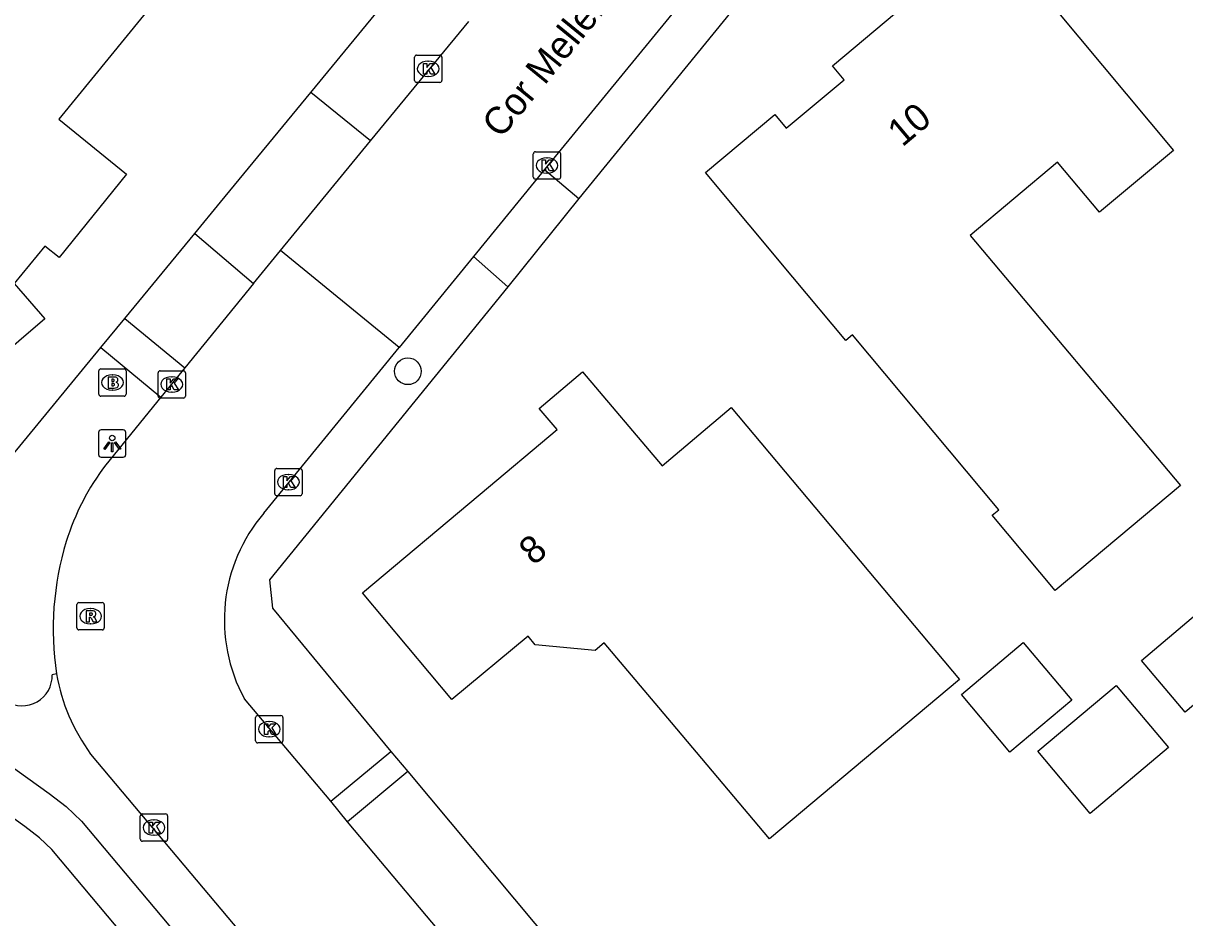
# Model space of a CAD drawing. Extents: x 157321 to 158827, y 386650 to 388532.
# Drawn here: x 157823.68 to 157866.23, y 387256.75 to 387289.52 of the extents above; entities that cross this region are included whole.
import ezdxf

# ---------------------------------------------------------------- set-up
doc = ezdxf.new("R2010")
doc.units = 0
for name, color, linetype in [('IMGEO_Boom', 7, 'Continuous'), ('IMGEO_Brandkraan', 7, 'Continuous'), ('IMGEO_Groenvoorziening', 7, 'Continuous'), ('IMGEO_Kolk', 7, 'Continuous'), ('IMGEO_Lichtpunt', 7, 'Continuous'), ('IMGEO_Openbare_ruimte_label', 7, 'Continuous'), ('IMGEO_Pand', 7, 'Continuous'), ('IMGEO_Pand_nummerreeks', 7, 'Continuous'), ('IMGEO_Rijbaan_lokaal_gesloten', 7, 'Continuous'), ('IMGEO_Rijbaan_lokaal_open', 7, 'Continuous'), ('IMGEO_Rioolput', 7, 'Continuous'), ('IMGEO_Voetpad_halfverhard', 7, 'Continuous'), ('IMGEO_Voetpad_open', 7, 'Continuous')]:
    doc.layers.add(name, color=color, linetype=linetype)

msp = doc.modelspace()

# ---------------------------------------------------------------- linework, layer by layer
at = {"layer": 'IMGEO_Boom'}
msp.add_circle((157837.77, 387276.77), 0.489, dxfattribs=at)
at = {"layer": 'IMGEO_Brandkraan'}
for p, q in [((157826.448, 387275.931), (157826.448, 387276.783)), ((157826.523, 387276.857), (157827.375, 387276.857)), ((157827.449, 387276.783), (157827.449, 387275.931)), ((157826.936, 387276.637), (157826.961, 387276.637)), ((157827.375, 387275.857), (157826.523, 387275.857)), ((157826.959, 387276.077), (157826.934, 387276.077))]:
    msp.add_line(p, q, dxfattribs=at)
for points in [[(157826.448, 387275.931), (157826.448, 387276.783)], [(157826.523, 387276.857), (157827.375, 387276.857)], [(157827.449, 387276.783), (157827.449, 387275.931)], [(157826.796, 387276.557), (157826.796, 387276.157), (157827.009, 387276.157)], [(157827.027, 387276.557), (157826.796, 387276.557)], [(157826.975, 387276.476), (157826.921, 387276.476), (157826.921, 387276.4)], [(157826.921, 387276.4), (157826.974, 387276.4)], [(157826.983, 387276.324), (157826.921, 387276.324), (157826.921, 387276.243)], [(157826.921, 387276.243), (157826.983, 387276.243)], [(157827.375, 387275.857), (157826.523, 387275.857)]]:
    msp.add_lwpolyline(points, dxfattribs=at)
for centre, radius, start, end in [((157826.525, 387276.781), 0.0765, 91.552, 178.448), ((157826.525, 387276.781), 0.0765, 91.552, 178.448), ((157827.373, 387276.781), 0.0765, 1.552, 88.448), ((157827.373, 387276.781), 0.0765, 1.552, 88.448), ((157826.976, 387276.438), 0.0379, 267.8285, 90.9355), ((157826.984, 387276.283), 0.0404, 269.8759, 90.5077), ((157827.031, 387276.412), 0.145, 59.4692, 91.5367), ((157827.056, 387276.459), 0.0922, 285.5137, 58.1501), ((157827.061, 387276.267), 0.105, 301.3115, 78.989), ((157826.525, 387275.933), 0.0765, 181.552, 268.448), ((157826.525, 387275.933), 0.0765, 181.552, 268.448), ((157827.015, 387276.408), 0.251, 268.6676, 293.5347), ((157827.373, 387275.933), 0.0765, 271.552, 358.448), ((157827.373, 387275.933), 0.0765, 271.552, 358.448)]:
    msp.add_arc(centre, radius, start, end, dxfattribs=at)
for centre, major_axis, ratio, start_param, end_param in [((157826.935, 387276.357), (-0.387, 0.002), 0.722429, 4.712389, 7.853982), ((157826.96, 387276.357), (-0.39, 0.002), 0.717154, 1.570796, 4.712389)]:
    msp.add_ellipse(centre, major_axis=major_axis, ratio=ratio, start_param=start_param, end_param=end_param, dxfattribs=at)
at = {"layer": 'IMGEO_Groenvoorziening'}
for points in [[(157855.249, 387296.878), (157844.036, 387283.095)], [(157834.21, 387286.987), (157837.84, 387291.405)], [(157804.158, 387289.284), (157809.546, 387282.898), (157812.724, 387279.131), (157813.091, 387278.692), (157820.291, 387270.074), (157826.518, 387277.636)], [(157827.401, 387278.709), (157829.961, 387281.818)], [(157841.434, 387279.859), (157832.697, 387269.133), (157832.809, 387268.088), (157837.144, 387262.839)], [(157830.117, 387244.907), (157833.976, 387248.233), (157824.727, 387259.256), (157824.276, 387259.681), (157823.733, 387260.096), (157811.84, 387268.643), (157825.49, 387250.915), (157830.117, 387244.907)], [(157837.774, 387262.109), (157847.884, 387250), (157860.639, 387234.724), (157864.481, 387234.155), (157870.893, 387238.359)]]:
    msp.add_lwpolyline(points, dxfattribs=at)
at = {"layer": 'IMGEO_Kolk'}
for p, q in [((157838.016, 387287.426), (157838.016, 387288.278)), ((157838.091, 387288.352), (157838.943, 387288.352)), ((157839.017, 387288.278), (157839.017, 387287.426)), ((157838.504, 387288.132), (157838.529, 387288.132)), ((157838.943, 387287.352), (157838.091, 387287.352)), ((157838.527, 387287.572), (157838.502, 387287.572)), ((157842.441, 387284.811), (157843.293, 387284.811)), ((157842.366, 387283.885), (157842.366, 387284.737)), ((157842.854, 387284.591), (157842.879, 387284.591)), ((157843.367, 387284.737), (157843.367, 387283.885)), ((157842.877, 387284.031), (157842.852, 387284.031)), ((157843.293, 387283.811), (157842.441, 387283.811)), ((157828.62, 387275.864), (157828.62, 387276.716)), ((157828.695, 387276.79), (157829.547, 387276.79)), ((157829.621, 387276.716), (157829.621, 387275.864)), ((157829.108, 387276.57), (157829.133, 387276.57)), ((157829.131, 387276.01), (157829.106, 387276.01)), ((157829.547, 387275.79), (157828.695, 387275.79)), ((157832.893, 387272.286), (157832.893, 387273.138)), ((157832.968, 387273.212), (157833.82, 387273.212)), ((157833.381, 387272.992), (157833.406, 387272.992)), ((157833.894, 387273.138), (157833.894, 387272.286)), ((157833.404, 387272.432), (157833.379, 387272.432)), ((157833.82, 387272.212), (157832.968, 387272.212)), ((157832.193, 387263.232), (157832.193, 387264.084)), ((157832.268, 387264.158), (157833.12, 387264.158)), ((157832.681, 387263.938), (157832.706, 387263.938)), ((157833.194, 387264.084), (157833.194, 387263.232)), ((157833.12, 387263.158), (157832.268, 387263.158)), ((157832.704, 387263.378), (157832.679, 387263.378)), ((157828.044, 387260.552), (157828.896, 387260.552)), ((157827.969, 387259.626), (157827.969, 387260.478)), ((157828.457, 387260.332), (157828.482, 387260.332)), ((157828.97, 387260.478), (157828.97, 387259.626)), ((157828.48, 387259.772), (157828.455, 387259.772)), ((157828.896, 387259.552), (157828.044, 387259.552))]:
    msp.add_line(p, q, dxfattribs=at)
for points in [[(157838.016, 387287.426), (157838.016, 387288.278)], [(157838.091, 387288.352), (157838.943, 387288.352)], [(157839.017, 387288.278), (157839.017, 387287.426)], [(157838.337, 387288.052), (157838.46, 387288.052), (157838.46, 387287.901), (157838.59, 387288.052), (157838.754, 387288.052), (157838.608, 387287.901), (157838.761, 387287.652), (157838.609, 387287.652), (157838.524, 387287.816), (157838.46, 387287.749), (157838.46, 387287.652), (157838.337, 387287.652), (157838.337, 387288.052)], [(157838.943, 387287.352), (157838.091, 387287.352)], [(157842.441, 387284.811), (157843.293, 387284.811)], [(157842.366, 387283.885), (157842.366, 387284.737)], [(157842.687, 387284.511), (157842.81, 387284.511), (157842.81, 387284.36), (157842.94, 387284.511), (157843.104, 387284.511), (157842.958, 387284.36), (157843.111, 387284.111), (157842.959, 387284.111), (157842.874, 387284.275), (157842.81, 387284.208), (157842.81, 387284.111), (157842.687, 387284.111), (157842.687, 387284.511)], [(157843.367, 387284.737), (157843.367, 387283.885)], [(157843.293, 387283.811), (157842.441, 387283.811)], [(157828.62, 387275.864), (157828.62, 387276.716)], [(157828.695, 387276.79), (157829.547, 387276.79)], [(157829.621, 387276.716), (157829.621, 387275.864)], [(157828.941, 387276.49), (157829.064, 387276.49), (157829.064, 387276.339), (157829.194, 387276.49), (157829.358, 387276.49), (157829.212, 387276.339), (157829.365, 387276.09), (157829.213, 387276.09), (157829.128, 387276.254), (157829.064, 387276.187), (157829.064, 387276.09), (157828.941, 387276.09), (157828.941, 387276.49)], [(157829.547, 387275.79), (157828.695, 387275.79)], [(157832.893, 387272.286), (157832.893, 387273.138)], [(157832.968, 387273.212), (157833.82, 387273.212)], [(157833.214, 387272.912), (157833.337, 387272.912), (157833.337, 387272.761), (157833.467, 387272.912), (157833.631, 387272.912), (157833.485, 387272.761), (157833.638, 387272.512), (157833.486, 387272.512), (157833.401, 387272.676), (157833.337, 387272.609), (157833.337, 387272.512), (157833.214, 387272.512), (157833.214, 387272.912)], [(157833.894, 387273.138), (157833.894, 387272.286)], [(157833.82, 387272.212), (157832.968, 387272.212)], [(157832.193, 387263.232), (157832.193, 387264.084)], [(157832.268, 387264.158), (157833.12, 387264.158)], [(157833.194, 387264.084), (157833.194, 387263.232)], [(157832.514, 387263.858), (157832.637, 387263.858), (157832.637, 387263.707), (157832.767, 387263.858), (157832.931, 387263.858), (157832.785, 387263.707), (157832.938, 387263.458), (157832.786, 387263.458), (157832.701, 387263.622), (157832.637, 387263.555), (157832.637, 387263.458), (157832.514, 387263.458), (157832.514, 387263.858)], [(157833.12, 387263.158), (157832.268, 387263.158)], [(157828.044, 387260.552), (157828.896, 387260.552)], [(157827.969, 387259.626), (157827.969, 387260.478)], [(157828.29, 387260.252), (157828.413, 387260.252), (157828.413, 387260.101), (157828.543, 387260.252), (157828.707, 387260.252), (157828.561, 387260.101), (157828.714, 387259.852), (157828.562, 387259.852), (157828.477, 387260.016), (157828.413, 387259.949), (157828.413, 387259.852), (157828.29, 387259.852), (157828.29, 387260.252)], [(157828.97, 387260.478), (157828.97, 387259.626)], [(157828.896, 387259.552), (157828.044, 387259.552)]]:
    msp.add_lwpolyline(points, dxfattribs=at)
for centre, start, end in [((157838.093, 387288.276), 91.552, 178.448), ((157838.093, 387288.276), 91.552, 178.448), ((157838.941, 387288.276), 1.552, 88.448), ((157838.941, 387288.276), 1.552, 88.448), ((157838.093, 387287.428), 181.552, 268.448), ((157838.093, 387287.428), 181.552, 268.448), ((157838.941, 387287.428), 271.552, 358.448), ((157838.941, 387287.428), 271.552, 358.448), ((157842.443, 387284.735), 91.552, 178.448), ((157842.443, 387284.735), 91.552, 178.448), ((157843.291, 387284.735), 1.552, 88.448), ((157843.291, 387284.735), 1.552, 88.448), ((157842.443, 387283.887), 181.552, 268.448), ((157842.443, 387283.887), 181.552, 268.448), ((157843.291, 387283.887), 271.552, 358.448), ((157843.291, 387283.887), 271.552, 358.448), ((157828.697, 387276.714), 91.552, 178.448), ((157828.697, 387276.714), 91.552, 178.448), ((157829.545, 387276.714), 1.552, 88.448), ((157829.545, 387276.714), 1.552, 88.448), ((157828.697, 387275.866), 181.552, 268.448), ((157828.697, 387275.866), 181.552, 268.448), ((157829.545, 387275.866), 271.552, 358.448), ((157829.545, 387275.866), 271.552, 358.448), ((157832.97, 387273.136), 91.552, 178.448), ((157832.97, 387273.136), 91.552, 178.448), ((157833.818, 387273.136), 1.552, 88.448), ((157833.818, 387273.136), 1.552, 88.448), ((157832.97, 387272.288), 181.552, 268.448), ((157832.97, 387272.288), 181.552, 268.448), ((157833.818, 387272.288), 271.552, 358.448), ((157833.818, 387272.288), 271.552, 358.448), ((157832.27, 387264.082), 91.552, 178.448), ((157832.27, 387264.082), 91.552, 178.448), ((157833.118, 387264.082), 1.552, 88.448), ((157833.118, 387264.082), 1.552, 88.448), ((157832.27, 387263.234), 181.552, 268.448), ((157832.27, 387263.234), 181.552, 268.448), ((157833.118, 387263.234), 271.552, 358.448), ((157833.118, 387263.234), 271.552, 358.448), ((157828.046, 387260.476), 91.552, 178.448), ((157828.046, 387260.476), 91.552, 178.448), ((157828.894, 387260.476), 1.552, 88.448), ((157828.894, 387260.476), 1.552, 88.448), ((157828.046, 387259.628), 181.552, 268.448), ((157828.046, 387259.628), 181.552, 268.448), ((157828.894, 387259.628), 271.552, 358.448), ((157828.894, 387259.628), 271.552, 358.448)]:
    msp.add_arc(centre, 0.0765, start, end, dxfattribs=at)
for centre, major_axis, ratio, start_param, end_param in [((157838.503, 387287.852), (-0.387, 0.002), 0.722429, 4.712389, 7.853982), ((157838.528, 387287.852), (-0.39, 0.002), 0.717154, 1.570796, 4.712389), ((157842.853, 387284.311), (-0.387, 0.002), 0.722429, 4.712389, 7.853982), ((157842.878, 387284.311), (-0.39, 0.002), 0.717154, 1.570796, 4.712389), ((157829.107, 387276.29), (-0.387, 0.002), 0.722429, 4.712389, 7.853982), ((157829.132, 387276.29), (-0.39, 0.002), 0.717154, 1.570796, 4.712389), ((157833.38, 387272.712), (-0.387, 0.002), 0.722429, 4.712389, 7.853982), ((157833.405, 387272.712), (-0.39, 0.002), 0.717154, 1.570796, 4.712389), ((157832.68, 387263.658), (-0.387, 0.002), 0.722429, 4.712389, 7.853982), ((157832.705, 387263.658), (-0.39, 0.002), 0.717154, 1.570796, 4.712389), ((157828.456, 387260.052), (-0.387, 0.002), 0.722429, 4.712389, 7.853982), ((157828.481, 387260.052), (-0.39, 0.002), 0.717154, 1.570796, 4.712389)]:
    msp.add_ellipse(centre, major_axis=major_axis, ratio=ratio, start_param=start_param, end_param=end_param, dxfattribs=at)
at = {"layer": 'IMGEO_Lichtpunt'}
for p, q in [((157827.342, 387274.622), (157826.534, 387274.622)), ((157827.342, 387274.622), (157826.534, 387274.622)), ((157826.44, 387274.527), (157826.44, 387273.72)), ((157826.44, 387274.527), (157826.44, 387273.72)), ((157827.436, 387273.72), (157827.436, 387274.527)), ((157827.436, 387273.72), (157827.436, 387274.527)), ((157826.534, 387273.626), (157827.342, 387273.626)), ((157826.534, 387273.626), (157827.342, 387273.626))]:
    msp.add_line(p, q, dxfattribs=at)
for points in [[(157826.814, 387274.191), (157826.853, 387274.163), (157826.665, 387273.901), (157826.627, 387273.928), (157826.814, 387274.191)], [(157826.916, 387274.143), (157826.963, 387274.143), (157826.963, 387273.821), (157826.916, 387273.821), (157826.916, 387274.143)], [(157827.026, 387274.163), (157827.064, 387274.19), (157827.251, 387273.928), (157827.212, 387273.9), (157827.026, 387274.163)]]:
    msp.add_lwpolyline(points, dxfattribs=at)
msp.add_circle((157826.939, 387274.325), 0.0994, dxfattribs=at)
for centre, start, end in [((157826.534, 387274.527), 90, 180), ((157826.534, 387274.527), 90, 180), ((157827.342, 387274.527), 0, 90), ((157827.342, 387274.527), 0, 90), ((157826.534, 387273.72), 180, 270), ((157826.534, 387273.72), 180, 270), ((157827.342, 387273.72), 270, 0), ((157827.342, 387273.72), 270, 360)]:
    msp.add_arc(centre, 0.0946, start, end, dxfattribs=at)
at = {"layer": 'IMGEO_Pand'}
for points in [[(157827.46, 387283.987), (157824.998, 387280.937), (157824.465, 387281.355), (157823.349, 387279.981), (157824.471, 387278.691), (157819.694, 387274.604), (157814.913, 387280.257), (157813.622, 387281.784), (157818.182, 387285.699), (157815.381, 387288.961), (157813.392, 387291.277), (157815.457, 387293.812), (157816.466, 387292.99), (157820.747, 387298.246), (157829.283, 387291.284), (157824.983, 387286.004), (157827.46, 387283.987)], [(157858.366, 387281.748), (157866.078, 387272.58), (157861.484, 387268.735), (157859.175, 387271.494), (157859.42, 387271.699), (157854.062, 387278.103), (157853.816, 387277.898), (157851.878, 387280.213), (157848.669, 387284.048), (157851.21, 387286.183), (157851.634, 387285.678), (157853.747, 387287.453), (157853.323, 387287.958), (157859.149, 387292.854), (157862.349, 387289.012), (157865.812, 387284.853), (157863.107, 387282.601), (157861.563, 387284.436), (157858.366, 387281.748)], [(157857.979, 387265.482), (157851.022, 387259.637), (157847.422, 387263.906), (157844.963, 387266.822), (157844.635, 387266.545), (157842.436, 387266.745), (157842.173, 387267.062), (157839.382, 387264.742), (157836.113, 387268.651), (157840.414, 387272.266), (157843.233, 387274.635), (157842.583, 387275.408), (157844.173, 387276.756), (157847.08, 387273.312), (157849.608, 387275.446), (157857.979, 387265.482)], [(157868.223, 387265.946), (157866.245, 387264.281), (157864.648, 387266.178), (157866.626, 387267.843)], [(157862.094, 387264.72), (157859.825, 387262.814), (157858.045, 387264.933), (157860.314, 387266.839), (157862.094, 387264.72)], [(157865.633, 387262.982), (157862.761, 387260.57), (157860.847, 387262.849), (157863.719, 387265.261), (157865.633, 387262.982)]]:
    msp.add_lwpolyline(points, dxfattribs=at)
at = {"layer": 'IMGEO_Rijbaan_lokaal_gesloten'}
for points in [[(157854.003, 387297.87), (157842.777, 387284.159)], [(157836.403, 387285.21), (157839.998, 387289.588)], [(157833.104, 387281.193), (157836.403, 387285.21)], [(157842.777, 387284.159), (157840.17, 387280.975)], [(157832.12, 387279.985), (157833.104, 387281.193)], [(157837.45, 387277.644), (157833.104, 387281.193)], [(157840.17, 387280.975), (157837.45, 387277.644)], [(157832.12, 387279.985), (157829.602, 387276.894)], [(157832.494, 387271.574), (157837.45, 387277.644)], [(157829.602, 387276.894), (157828.725, 387275.819)], [(157828.725, 387275.819), (157826.709, 387273.343)], [(157834.952, 387261.019), (157831.781, 387264.766)], [(157826.149, 387262.747), (157836.85, 387250), (157837.469, 387249.263)], [(157835.559, 387260.263), (157834.952, 387261.019)], [(157858.359, 387233.111), (157844.177, 387250), (157835.559, 387260.263)]]:
    msp.add_lwpolyline(points, dxfattribs=at)
for centre, radius, start, end in [((157833.816, 387267.892), 8.957, 142.514, 162.8661), ((157837.087, 387267.652), 6.04, 139.5042, 208.5383), ((157835.679, 387267.331), 10.902, 162.9319, 188.6902), ((157831.808, 387266.883), 7.01, 189.8498, 216.1606)]:
    msp.add_arc(centre, radius, start, end, dxfattribs=at)
at = {"layer": 'IMGEO_Rijbaan_lokaal_open'}
for points in [[(157829.961, 387281.818), (157830.909, 387282.97), (157834.21, 387286.987)], [(157836.403, 387285.21), (157834.21, 387286.987)], [(157829.961, 387281.818), (157832.12, 387279.985)]]:
    msp.add_lwpolyline(points, dxfattribs=at)
at = {"layer": 'IMGEO_Rioolput'}
for p, q in [((157825.647, 387267.369), (157825.647, 387268.221)), ((157825.722, 387268.295), (157826.574, 387268.295)), ((157826.648, 387268.221), (157826.648, 387267.369)), ((157826.135, 387268.075), (157826.16, 387268.075)), ((157826.158, 387267.515), (157826.133, 387267.515)), ((157826.574, 387267.295), (157825.722, 387267.295))]:
    msp.add_line(p, q, dxfattribs=at)
for points in [[(157825.647, 387267.369), (157825.647, 387268.221)], [(157825.722, 387268.295), (157826.574, 387268.295)], [(157826.648, 387268.221), (157826.648, 387267.369)], [(157826.236, 387267.993), (157825.984, 387267.995), (157825.984, 387267.595)], [(157825.984, 387267.595), (157826.108, 387267.595), (157826.108, 387267.757), (157826.119, 387267.757)], [(157826.162, 387267.914), (157826.108, 387267.914), (157826.108, 387267.833)], [(157826.108, 387267.833), (157826.16, 387267.833)], [(157826.166, 387267.728), (157826.237, 387267.595), (157826.377, 387267.595), (157826.312, 387267.721)], [(157826.574, 387267.295), (157825.722, 387267.295)]]:
    msp.add_lwpolyline(points, dxfattribs=at)
for centre, radius, start, end in [((157825.724, 387268.219), 0.0765, 91.552, 178.448), ((157825.724, 387268.219), 0.0765, 91.552, 178.448), ((157826.572, 387268.219), 0.0765, 1.552, 88.448), ((157826.572, 387268.219), 0.0765, 1.552, 88.448), ((157826.118, 387267.704), 0.0533, 26.0293, 88.6989), ((157826.144, 387268.022), 0.19, 274.7715, 282.9687), ((157826.168, 387267.818), 0.0964, 77.0061, 93.1865), ((157826.182, 387267.875), 0.0378, 276.6634, 79.6772), ((157826.235, 387267.883), 0.109, 350.3612, 89.416), ((157826.233, 387267.883), 0.112, 277.5842, 350.9817), ((157826.217, 387267.668), 0.108, 29.5134, 73.7905), ((157825.724, 387267.371), 0.0765, 181.552, 268.448), ((157825.724, 387267.371), 0.0765, 181.552, 268.448), ((157826.572, 387267.371), 0.0765, 271.552, 358.448), ((157826.572, 387267.371), 0.0765, 271.552, 358.448)]:
    msp.add_arc(centre, radius, start, end, dxfattribs=at)
for centre, major_axis, ratio, start_param, end_param in [((157826.134, 387267.795), (-0.387, 0.002), 0.722429, 4.712389, 7.853982), ((157826.159, 387267.795), (-0.39, 0.002), 0.717154, 1.570796, 4.712389)]:
    msp.add_ellipse(centre, major_axis=major_axis, ratio=ratio, start_param=start_param, end_param=end_param, dxfattribs=at)
at = {"layer": 'IMGEO_Voetpad_halfverhard'}
for points in [[(157804.78, 387275.562), (157824.627, 387261.301), (157825.249, 387260.825), (157825.82, 387260.287), (157834.451, 387250), (157836.076, 387248.063)], [(157824.902, 387265.684), (157824.739, 387265.652)]]:
    msp.add_lwpolyline(points, dxfattribs=at)
msp.add_arc((157823.644, 387265.613), 1.096, 237.3151, 2.0209, dxfattribs=at)
at = {"layer": 'IMGEO_Voetpad_open'}
for points in [[(157842.777, 387284.159), (157844.036, 387283.095)], [(157844.036, 387283.095), (157841.434, 387279.859)], [(157841.434, 387279.859), (157840.17, 387280.975)], [(157826.518, 387277.636), (157827.401, 387278.709)], [(157827.401, 387278.709), (157829.602, 387276.894)], [(157826.518, 387277.636), (157828.725, 387275.819)], [(157834.952, 387261.019), (157837.144, 387262.839)], [(157837.144, 387262.839), (157837.774, 387262.109)], [(157837.774, 387262.109), (157835.559, 387260.263)]]:
    msp.add_lwpolyline(points, dxfattribs=at)

# ---------------------------------------------------------------- texts
at = {"layer": 'IMGEO_Openbare_ruimte_label'}
msp.add_text('Cor Mellemalaan', height=1, rotation=50.8033, dxfattribs=at).set_placement((157841.182, 387285.265))
at = {"layer": 'IMGEO_Pand_nummerreeks'}
for s, p in [('10', (157855.881, 387284.962)), ('8', (157842.375, 387269.627))]:
    msp.add_text(s, height=1, rotation=40.0326, dxfattribs=at).set_placement(p)

doc.saveas('drawing.dxf')
